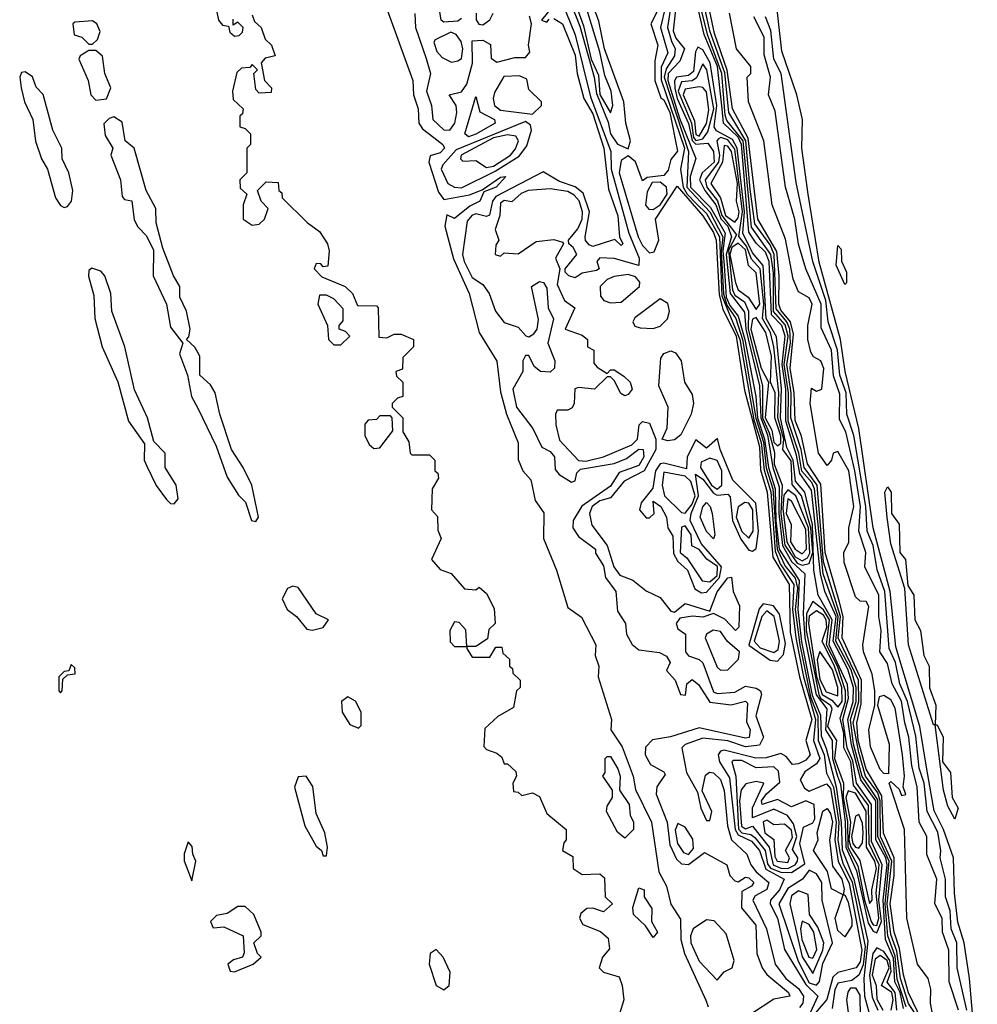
# Model space of a CAD drawing. Extents: x 2889633 to 3052318, y 540750 to 918690.
# Tile 410 of 656: x 3045710 to 3048408, y 706672 to 709447. Entities that reach past the tile are written whole.
import ezdxf

# ---------------------------------------------------------------- set-up
doc = ezdxf.new("R2010")
doc.units = 0

msp = doc.modelspace()

# ---------------------------------------------------------------- linework, layer by layer
at = {"layer": '0CON02XD'}
for points in [[(3048263.2, 706603.2), (3048215, 706704.2), (3048200.3, 706755), (3048189, 706829), (3048173.8, 706875), (3048163.1, 706955), (3048174.5, 707035), (3048174, 707085), (3048143.9, 707153.9), (3048139, 707259), (3048095.3, 707335), (3048073.1, 707415), (3048068.8, 707465), (3048081.5, 707518.5), (3048082.1, 707585), (3048027.9, 707705), (3048030.4, 707765), (3048019.7, 707805), (3047979.5, 707945), (3047967.5, 708137.5), (3047929.6, 708195), (3047913.1, 708273.1), (3047895, 708316.7), (3047892.5, 708395), (3047881.2, 708465), (3047890.3, 708560.3), (3047881.8, 708595), (3047855, 708628.1), (3047849.2, 708645), (3047850.2, 708725), (3047843.2, 708793.2), (3047790, 708885), (3047762.6, 709112.6), (3047718.5, 709195), (3047704, 709304), (3047668, 709408), (3047613.2, 709665)], [(3047425, 709082.5), (3047430.8, 709105), (3047418, 709155), (3047412, 709215), (3047358.1, 709365), (3047342.1, 709442.1), (3047286.7, 709595)], [(3047375, 709183.8), (3047381.4, 709205), (3047376.7, 709245), (3047359.3, 709289.3), (3047345, 709356.2), (3047287.3, 709545), (3047275, 709557.1), (3047265, 709551.2), (3047265, 709523.8), (3047299.1, 709429.1), (3047320.3, 709335), (3047340.7, 709290.7), (3047345, 709235.8), (3047375, 709183.8)], [(3048208.1, 706665), (3048183.1, 706743.1), (3048177.2, 706807.2), (3048156.2, 706865), (3048148.8, 706955), (3048160.4, 707075), (3048127.8, 707145), (3048127.8, 707247.8), (3048084.3, 707314.3), (3048060, 707405), (3048050.7, 707475), (3048066.7, 707525), (3048067.2, 707565), (3048053, 707615), (3048009.8, 707695), (3048016.7, 707765), (3047973.8, 707885), (3047949.8, 708125), (3047942.3, 708142.3), (3047914.2, 708174.2), (3047905.5, 708225.5), (3047875.6, 708315), (3047876, 708395), (3047864.5, 708475), (3047875.2, 708555.2), (3047867.1, 708587.1), (3047834.6, 708624.6), (3047833.7, 708733.7), (3047827, 708785), (3047772.2, 708862.2), (3047748.3, 709105), (3047702.7, 709162.7), (3047697.8, 709177.8), (3047688.8, 709295), (3047647.9, 709405), (3047608.7, 709565)], [(3048246.6, 706626.6), (3048214.2, 706674.2), (3048191.9, 706745), (3048181.4, 706821.4), (3048165, 706868.8), (3048154.8, 706955), (3048167.5, 707075), (3048135.3, 707145), (3048134.8, 707245), (3048127.7, 707267.7), (3048093.3, 707315), (3048075, 707381.9), (3048058.9, 707465), (3048074.4, 707525), (3048073.3, 707585), (3048016.3, 707705), (3048023, 707765), (3047975, 707918.8), (3047957.4, 708135), (3047920.8, 708185), (3047911.9, 708235), (3047882.6, 708325), (3047883.7, 708395), (3047872.1, 708475), (3047882.2, 708535), (3047879.8, 708575), (3047871.8, 708595), (3047841.8, 708631.8), (3047835.7, 708785), (3047825, 708811.8), (3047781.4, 708871.4), (3047768.8, 708968.8), (3047756, 709105), (3047708, 709185), (3047696.6, 709296.6), (3047654.3, 709415), (3047622, 709565)], [(3047564.5, 709535), (3047551.3, 709415), (3047558.5, 709395), (3047583.1, 709365), (3047570.3, 709329.7), (3047537.7, 709295), (3047536.1, 709275), (3047569.1, 709169.1), (3047615.5, 709055.5), (3047599.1, 709005), (3047600.3, 708975), (3047657, 708917), (3047697.9, 708845), (3047691.5, 708795), (3047694.9, 708755.1), (3047701.2, 708665), (3047711.3, 708641.3), (3047735, 708611.1), (3047753, 708545), (3047784.5, 708384.5), (3047788.7, 708325), (3047809.2, 708265), (3047820, 708185), (3047838.6, 708125), (3047840.8, 708035), (3047850.3, 707955), (3047906.3, 707866.3), (3047902.4, 707785), (3047913, 707693), (3047943.5, 707543.5), (3047966.5, 707486.5), (3047968.3, 707428.3), (3047982.9, 707392.9), (3048010.5, 707285), (3048024.6, 707184.6), (3048027.2, 707107.2), (3048060.2, 707025), (3048100.2, 706850.2), (3048088.4, 706745), (3048090.8, 706695), (3048125, 706566.7)], [(3048408.5, 706495), (3048386.7, 706745), (3048371.5, 706845), (3048353.8, 706903.8), (3048344.4, 706985), (3048341.4, 707085), (3048313.6, 707165), (3048286.9, 707216.9), (3048266.4, 707335), (3048246.4, 707455), (3048179.1, 707679.1), (3048163.1, 707835), (3048115.4, 708015), (3048074.6, 708295), (3048036.4, 708455), (3048023.1, 708545), (3047963.3, 708763.3), (3047931.9, 708955), (3047914.2, 709085), (3047916, 709165), (3047900, 709235), (3047857.9, 709357.9), (3047837.8, 709535)], [(3046260, 709495), (3046270, 709445), (3046281.7, 709431.7), (3046298.3, 709428.3), (3046301.7, 709411.7), (3046315, 709400), (3046328.3, 709401.7), (3046338.3, 709411.7), (3046340, 709425), (3046325, 709440), (3046311.7, 709431.7), (3046311.7, 709448.3)], [(3046955, 709450), (3046945, 709442.5), (3046905, 709440), (3046897.5, 709445), (3046888.6, 709505)], [(3047221.2, 709495), (3047180, 709445), (3047195, 709440), (3047201.7, 709448.3)], [(3047262.1, 709495), (3047288, 709428), (3047328.4, 709285), (3047335, 709238.6), (3047368.2, 709158.2), (3047374.8, 709124.8), (3047395, 709095.5), (3047425, 709082.5)], [(3047547.7, 709505), (3047535.4, 709425), (3047546.5, 709386.5), (3047556.9, 709365), (3047555.4, 709345), (3047531.6, 709308.4), (3047526.1, 709285), (3047594.7, 709075.3), (3047589.8, 708975), (3047654.7, 708905), (3047691.6, 708835), (3047686.6, 708793.4), (3047693.7, 708673.7), (3047702.5, 708642.5), (3047727.8, 708605), (3047746.7, 708545), (3047783.9, 708323.9), (3047806, 708256), (3047813.9, 708183.9), (3047832, 708125), (3047844.3, 707954.3), (3047866.9, 707906.9), (3047895, 707872.5), (3047901.5, 707845), (3047895.5, 707785), (3047908.3, 707685), (3047938.7, 707538.7), (3047959.3, 707485), (3047959.7, 707415), (3047977.2, 707375), (3047983.3, 707323.3), (3048003.6, 707283.6), (3048018.3, 707185), (3048015.8, 707135), (3048021.1, 707101.1), (3048029.3, 707069.3), (3048055.7, 707015.7), (3048092.2, 706835), (3048086.4, 706783.6), (3048075, 706754), (3048055, 706738.8), (3048015, 706731.2), (3048006.8, 706713.2), (3047999.7, 706660.3)], [(3048200.6, 706660.6), (3048191.3, 706705), (3048175.7, 706735), (3048172, 706802), (3048149.3, 706855), (3048143.1, 706965), (3048154.8, 707065), (3048150.4, 707085), (3048122.8, 707135), (3048122.1, 707245), (3048080.4, 707305), (3048053.6, 707403.6), (3048043.5, 707475), (3048059, 707525), (3048060, 707565), (3048043.8, 707616.2), (3048002.5, 707695), (3048010.5, 707765), (3047978.9, 707835), (3047966.6, 707885), (3047941.1, 708121.1), (3047907.9, 708167.9), (3047899.1, 708219.1), (3047868.8, 708315), (3047869.1, 708405), (3047858.3, 708475), (3047866.9, 708555), (3047857.7, 708585), (3047828.7, 708615), (3047821.9, 708765), (3047811.8, 708791.8), (3047785, 708816.9), (3047765, 708847.5), (3047743.8, 709095), (3047735, 709115.3), (3047693.2, 709155), (3047689.3, 709195), (3047676, 709315), (3047638.9, 709405), (3047613.8, 709515)], [(3046741.9, 709485), (3046817.5, 709275), (3046819.4, 709235), (3046833.1, 709195), (3046834.3, 709155), (3046845, 709138.8), (3046876.7, 709115), (3046902.5, 709095), (3046906.7, 709085), (3046895, 709071.2), (3046866.7, 709063.3), (3046862.5, 709045), (3046890.3, 708960.3), (3046905, 708940), (3046977.3, 708952.7), (3047013, 708967), (3047065, 709002.5), (3047080, 709005), (3047052.5, 708975), (3047018.3, 708961.7), (3047006.7, 708935), (3046978.6, 708921.4), (3046935, 708886.7), (3046913.6, 708896.4), (3046908, 708865), (3046932.6, 708772.6), (3046976.9, 708675), (3047004.4, 708565), (3047054.1, 708484.1), (3047065, 708397.5), (3047081.9, 708335), (3047114.3, 708254.3), (3047115, 708207.5), (3047128, 708175), (3047150.3, 708150.3), (3047162.1, 708092.1), (3047187, 708057), (3047186.5, 707985), (3047222.5, 707895), (3047255, 707790), (3047293.3, 707763.3), (3047333.3, 707685), (3047331.2, 707655), (3047342, 707625), (3047340, 707595), (3047377.5, 707475), (3047376, 707445), (3047407.3, 707397.3), (3047438.8, 707315), (3047445, 707277.5), (3047490, 707185), (3047510.8, 707045), (3047532.9, 707005), (3047544.4, 706954.4), (3047571.7, 706911.7), (3047572.9, 706855), (3047583.1, 706815), (3047643.9, 706683.9), (3047650, 706665)], [(3046996, 709465), (3046995.9, 709445.9), (3047004.2, 709434.2), (3047015, 709432.5), (3047035, 709446), (3047044.3, 709465)], [(3047248.5, 709468.5), (3047275, 709403.8), (3047318.9, 709228.9), (3047375.4, 709075), (3047376.4, 709025), (3047385.2, 708995.2), (3047426.6, 708845), (3047455.4, 708775), (3047455, 708754), (3047385, 708774), (3047345, 708775.8), (3047336.7, 708765), (3047342.5, 708745), (3047335, 708740), (3047295, 708732), (3047275, 708718.8), (3047257.5, 708725), (3047247.5, 708735), (3047246.7, 708745), (3047280, 708785), (3047270, 708805), (3047257.5, 708815), (3047256.7, 708825), (3047282.4, 708857.6), (3047295.4, 708885), (3047296.2, 708905), (3047286.4, 708936.4), (3047272.4, 708952.4), (3047255, 708962.1), (3047205, 708970), (3047142.5, 708965), (3047123.4, 708956.6), (3047097, 708933), (3047075, 708937.5), (3047065, 708930), (3047062.9, 708895), (3047050, 708855), (3047060, 708825), (3047051.7, 708811.7), (3047050, 708785), (3047065, 708780), (3047075, 708790), (3047115, 708786.7), (3047165, 708822), (3047215, 708827.5), (3047240, 708820), (3047242.5, 708815), (3047220, 708775), (3047232.5, 708745), (3047225, 708700), (3047245.6, 708655.6), (3047274, 708635), (3047247.5, 708575), (3047295, 708557.5), (3047310, 708545), (3047310, 708525), (3047327.5, 708515), (3047328.3, 708478.3), (3047337, 708467), (3047365, 708450), (3047375, 708460), (3047385, 708460), (3047412.5, 708442.5), (3047430, 708425), (3047436.2, 708405), (3047425, 708390), (3047415, 708386.7), (3047403.6, 708393.6), (3047385, 708430), (3047375, 708440), (3047365, 708440), (3047330, 708405), (3047285, 708410), (3047273.9, 708406.1), (3047272.7, 708365), (3047266.7, 708353.3), (3047255, 708346.5), (3047225, 708346), (3047220, 708335), (3047220.6, 708305), (3047231.5, 708261.5), (3047284.6, 708204.6), (3047305, 708202.7), (3047355, 708214.5), (3047435, 708248.9), (3047450.6, 708265), (3047456, 708305), (3047465, 708314), (3047485, 708309.2), (3047502.5, 708265), (3047502.5, 708235), (3047469.4, 708175), (3047413.8, 708146.2), (3047375, 708099.2), (3047345, 708090.4), (3047323.3, 708075), (3047315.5, 708055), (3047322.1, 708022.1), (3047365.8, 707965), (3047384.2, 707905), (3047401.1, 707881.1), (3047437.4, 707867.4), (3047475, 707837.5), (3047515, 707818.8), (3047545, 707780), (3047555, 707777.5), (3047585, 707801.2), (3047655, 707780), (3047675, 707834.2), (3047705, 707874), (3047715.8, 707875.8), (3047720.5, 707835), (3047738.8, 707795), (3047736.2, 707735), (3047727.5, 707725), (3047697.3, 707757.3), (3047665, 707773.3), (3047635, 707763.3), (3047606.1, 707766.1), (3047570, 707760), (3047560, 707745), (3047565, 707730), (3047586.2, 707715), (3047586, 707665), (3047595, 707653.8), (3047625, 707644), (3047635, 707633.8), (3047665, 707552.9), (3047675, 707548.1), (3047725, 707551.4), (3047755, 707568.8), (3047785, 707562.9), (3047797.5, 707555), (3047800.8, 707545), (3047784.5, 707485), (3047805.7, 707425), (3047795, 707401.9), (3047755, 707397.3), (3047705, 707414), (3047635, 707422), (3047585, 707403.8), (3047576.2, 707395), (3047588.6, 707325), (3047619.6, 707269.6), (3047629.2, 707225), (3047645, 707190), (3047655, 707190), (3047660, 707215), (3047633.3, 707273.3), (3047642.5, 707317.5), (3047653.8, 707326.2), (3047665, 707324.2), (3047685, 707305.7), (3047695.4, 707274.6), (3047704.5, 707175), (3047715.9, 707135.9), (3047758.8, 707095), (3047770, 707065), (3047785.5, 707045), (3047821.4, 707015), (3047815, 706995.8), (3047782.1, 706977.9), (3047775.8, 706965), (3047814.4, 706885), (3047839.2, 706785), (3047868.9, 706745), (3047905, 706716.7), (3047918.8, 706695), (3047917.1, 706675), (3047907.3, 706662.7)], [(3047513.5, 709485), (3047488.1, 709435), (3047508.1, 709375), (3047499.3, 709330.7), (3047500, 709275), (3047516.2, 709226.2), (3047525, 709221.2), (3047541.6, 709185), (3047564.1, 709075.9), (3047545, 709052.5), (3047537.5, 709022.5), (3047525, 709008), (3047478.1, 709001.9), (3047465, 708992.5), (3047445.7, 709045.7), (3047425, 709063.3), (3047405, 709050), (3047399.7, 709015), (3047452.8, 708835), (3047465, 708810.5), (3047485, 708790), (3047497.8, 708792.2), (3047510.9, 708825), (3047502, 708885), (3047562.5, 708977.5), (3047635, 708894.4), (3047665, 708846.7), (3047672.7, 708825), (3047681.2, 708671.2), (3047691, 708631), (3047728.9, 708555), (3047752.8, 708402.8), (3047795, 708243.3), (3047797.9, 708177.9), (3047816.4, 708115), (3047832.1, 707932.1), (3047877.9, 707855), (3047881.1, 707721.1), (3047907.2, 707595), (3047942.3, 707475), (3047925.6, 707415), (3047937.5, 707375), (3047925, 707360), (3047905, 707350), (3047887.5, 707347.5), (3047870, 707370), (3047855, 707378.8), (3047813.5, 707366.5), (3047784.6, 707365.4), (3047695, 707387.9), (3047684.7, 707385.3), (3047678.5, 707375), (3047682.1, 707355), (3047710.3, 707310.3), (3047726.1, 707165), (3047735, 707150), (3047772.1, 707132.1), (3047795, 707105.4)], [(3047530, 709485), (3047515.5, 709425), (3047536.6, 709353.4), (3047517.4, 709312.6), (3047517.4, 709277.4), (3047583.3, 709085), (3047572.5, 709025), (3047580, 708975), (3047590.6, 708955), (3047617.5, 708927.5), (3047645, 708900.5), (3047682, 708835), (3047688.7, 708668.7), (3047739.6, 708545), (3047778.9, 708318.9), (3047799.6, 708255), (3047807.5, 708177.5), (3047826.3, 708116.3), (3047838.6, 707948.6), (3047852.9, 707912.9), (3047891.4, 707855), (3047887.9, 707785), (3047897.2, 707705), (3047918.4, 707595), (3047952.9, 707475), (3047946.7, 707415), (3047964.4, 707365), (3047955, 707349.2), (3047922.5, 707327.5), (3047909.2, 707305), (3047921.2, 707281.2), (3047935, 707272.9), (3047983.4, 707293.4), (3047995, 707280), (3048011, 707185), (3048007.4, 707135), (3048016.4, 707075), (3048047.3, 707012.7), (3048083, 706825), (3048078.1, 706791.9), (3048067.1, 706775), (3048015, 706761.9), (3048001.1, 706748.9), (3047984.6, 706685.4), (3047952.3, 706647.7)], [(3048291.4, 706595), (3048276.2, 706675), (3048277.5, 706715), (3048270, 706745), (3048240, 706785), (3048210, 706915), (3048203.3, 707165), (3048160, 707295), (3048165, 707300), (3048188.3, 707278.3), (3048195, 707260), (3048206.7, 707263.3), (3048200, 707285), (3048203.3, 707315), (3048197.5, 707375), (3048176.8, 707506.8), (3048165, 707530), (3048145, 707542.5), (3048131.7, 707538.3), (3048127.5, 707515), (3048160, 707405), (3048158.3, 707321.7), (3048145, 707322.5), (3048135, 707333.3), (3048107.6, 707397.6), (3048102.9, 707445), (3048120, 707515), (3048120, 707555), (3048112.3, 707602.3), (3048088, 707665), (3048086.2, 707685), (3048103, 707793), (3048095, 707807.5), (3048078.3, 707808.3), (3048065, 707820), (3048033, 707917), (3048032.5, 707945), (3048046.1, 707973.9), (3048046, 708015), (3048060.6, 708075), (3048046.5, 708175), (3048015, 708230), (3048002.5, 708225), (3047997.5, 708205), (3047985, 708190), (3047961.2, 708225), (3047937.5, 708365), (3047941.7, 708408.3), (3047955, 708400), (3047970, 708405), (3047975.9, 708464.1), (3047967.5, 708485), (3047947, 708497), (3047939.3, 708509.3), (3047931.2, 708545), (3047931.2, 708585), (3047943.3, 708645), (3047935, 708662.5), (3047905, 708680), (3047890, 708715), (3047868.3, 708828.3), (3047830, 708925), (3047806.7, 709105), (3047763.8, 709215), (3047760, 709285), (3047770, 709295), (3047770, 709315), (3047730, 709365), (3047710, 709465)], [(3045915, 709377.5), (3045928.8, 709391.2), (3045936.7, 709413.3), (3045927.5, 709435), (3045915, 709443.3), (3045865, 709440), (3045860, 709435), (3045863.6, 709403.6), (3045885, 709397.5), (3045905, 709377.5), (3045915, 709377.5)], [(3046365, 709460), (3046371.7, 709441.7), (3046390, 709425), (3046401.7, 709391.7), (3046420, 709375), (3046430, 709345), (3046401.7, 709338.3), (3046390, 709325), (3046400, 709275), (3046420, 709255), (3046418.3, 709241.7), (3046385, 709240), (3046375, 709250), (3046370, 709295), (3046380, 709305), (3046365, 709320), (3046358.3, 709311.7), (3046335, 709310), (3046321.7, 709298.3), (3046310, 709245), (3046311.7, 709221.7), (3046340, 709195), (3046338.3, 709181.7), (3046330, 709175), (3046330, 709145), (3046345, 709140), (3046360, 709125), (3046360, 709095), (3046350, 709085), (3046350, 709015), (3046330, 708995), (3046331.7, 708971.7), (3046350, 708955), (3046340, 708925), (3046340, 708885), (3046365, 708867.5), (3046385, 708870), (3046400, 708885), (3046410, 708915), (3046390, 708935), (3046380, 708965), (3046405, 708990), (3046438.3, 708988.3), (3046440, 708965), (3046448.3, 708958.3), (3046450, 708945), (3046520, 708875), (3046555, 708850), (3046577.5, 708815), (3046582.5, 708795), (3046578.3, 708751.7), (3046565, 708750), (3046558.3, 708758.3), (3046545, 708760), (3046540, 708745), (3046561.7, 708721.7), (3046627.5, 708695), (3046647.5, 708675), (3046661.7, 708641.7), (3046715, 708640), (3046720, 708635), (3046721.7, 708551.7), (3046745, 708550), (3046765, 708560), (3046785, 708560), (3046820, 708545), (3046820, 708525), (3046790, 708495), (3046788.3, 708461.7), (3046770, 708455), (3046771.7, 708441.7), (3046790, 708425), (3046790, 708385), (3046775, 708380), (3046760, 708365), (3046760, 708355), (3046790, 708325), (3046790, 708285), (3046807, 708257), (3046810, 708225), (3046815, 708220), (3046865, 708220), (3046880, 708205), (3046880, 708175), (3046888.3, 708168.3), (3046890, 708155), (3046872.5, 708125), (3046870, 708065), (3046887, 708047), (3046888.3, 708008.3), (3046897.5, 707985), (3046870, 707925), (3046895, 707897.5), (3046926.2, 707886.2), (3046963, 707843), (3046995, 707840), (3047005, 707847.5), (3047025, 707830), (3047047, 707787), (3047050, 707745), (3047031.7, 707728.3), (3047028.3, 707701.7), (3046995, 707680), (3046970, 707680), (3046970, 707675), (3046985, 707650), (3047035, 707650), (3047051.7, 707678.3), (3047068.3, 707678.3), (3047071.7, 707661.7), (3047090, 707645), (3047090, 707625), (3047098.3, 707618.3), (3047100, 707605), (3047120, 707585), (3047120, 707565), (3047110, 707555), (3047101.7, 707508.3), (3047057, 707483), (3047020.7, 707449.3), (3047018.3, 707398.3), (3047025, 707390), (3047055, 707380), (3047068.3, 707368.3), (3047075, 707350), (3047085, 707350), (3047108.3, 707328.3), (3047110, 707315), (3047100, 707295), (3047101.7, 707271.7), (3047115, 707270), (3047125, 707260), (3047155, 707267.5), (3047175, 707257.5), (3047195, 707210), (3047250, 707165), (3047250, 707135), (3047243, 707127), (3047240, 707105), (3047268.3, 707088.3), (3047270, 707055), (3047295, 707037.5), (3047345, 707040), (3047358.3, 707028.3), (3047360, 706975), (3047380, 706955), (3047355, 706932.5), (3047325, 706942.5), (3047308.3, 706941.7), (3047291.7, 706928.3), (3047287.5, 706915), (3047297, 706897), (3047347, 706877), (3047368.3, 706858.3), (3047371.7, 706828.3), (3047352.5, 706805), (3047342.5, 706775), (3047355, 706762.5), (3047399.3, 706749.3), (3047407.5, 706725), (3047412.5, 706685), (3047400, 706645)], [(3046823.8, 709463.8), (3046825.6, 709425), (3046855, 709337.5), (3046867.5, 709295), (3046856.7, 709245), (3046870, 709205), (3046873.8, 709165), (3046905, 709136.2), (3046922.5, 709135), (3046936, 709155), (3046942, 709185), (3046940, 709205), (3046920, 709235), (3046955, 709243.3), (3046970, 709265), (3046985.8, 709324.2), (3046985, 709387.5), (3047015, 709388.8), (3047036.7, 709376.7), (3047038.3, 709338.3), (3047055, 709326.7), (3047105, 709340), (3047135, 709340), (3047147.5, 709355), (3047143.3, 709375), (3047152.5, 709435), (3047147, 709457)], [(3047215, 709450), (3047240, 709435), (3047275, 709346.7), (3047281.2, 709295), (3047300, 709225), (3047325, 709181.2), (3047356.4, 709085), (3047368.8, 708968.8), (3047395.9, 708894.1), (3047400, 708835), (3047410, 708815), (3047405, 708810), (3047387.5, 708827.5), (3047380, 708825)], [(3048355.8, 706655), (3048328.8, 706735), (3048328.1, 706825), (3048310, 706875), (3048309.2, 706915), (3048289.2, 706955), (3048294.4, 707025), (3048266.2, 707093.8), (3048266.2, 707145), (3048244.2, 707185), (3048239.4, 707285), (3048223.7, 707343.7), (3048215.5, 707425), (3048204.6, 707465), (3048195, 707526.2), (3048168.9, 707575), (3048155, 707632.5), (3048134, 707665), (3048137.1, 707725), (3048130.5, 707765), (3048131.1, 707825), (3048091.2, 707905), (3048094, 707945), (3048074.4, 708005), (3048079.2, 708075), (3048063.8, 708175), (3048038.1, 708285), (3048020.3, 708320.3), (3048021.3, 708391.3), (3048002.8, 708442.8), (3047997.5, 708515), (3047968.3, 708578.3), (3047968.8, 708645), (3047925.7, 708745), (3047904.3, 708814.3), (3047894, 708885), (3047868, 708975), (3047838.9, 709188.9), (3047820, 709235), (3047825.8, 709285), (3047807.6, 709347.6), (3047807.4, 709397.4), (3047778.6, 709455)], [(3048379.2, 706655), (3048351.4, 706775), (3048350.6, 706845), (3048334.5, 706884.5), (3048332.2, 706935), (3048318.6, 706975), (3048318.6, 707025), (3048304, 707085), (3048305.9, 707104.1), (3048296.9, 707156.9), (3048266.7, 707215), (3048258.8, 707295), (3048245, 707337.5), (3048235, 707427.5), (3048211.5, 707525), (3048190, 707575), (3048177.9, 707635), (3048160, 707675), (3048147.7, 707835), (3048126.3, 707896.3), (3048115.4, 707965), (3048097.8, 708005), (3048093.9, 708075), (3048060.9, 708275), (3048041.1, 708335), (3048038.9, 708395), (3048020.9, 708445), (3048014.6, 708515), (3047988.5, 708595), (3047981.8, 708655), (3047945.4, 708765.4), (3047897.9, 708987.9), (3047855.6, 709295), (3047835.5, 709335.5), (3047826.6, 709416.6), (3047812, 709455)], [(3046927, 709327), (3046945, 709331.2), (3046955, 709337.5), (3046958.9, 709365), (3046954.3, 709385), (3046940, 709405), (3046925, 709411.4), (3046880.4, 709389.6), (3046876.7, 709383.3), (3046885, 709357.5), (3046900.4, 709340.4), (3046927, 709327)], [(3045925, 709220), (3045955, 709223.3), (3045966.7, 709255), (3045950, 709295), (3045943.8, 709343.8), (3045925, 709360), (3045905, 709360), (3045880, 709345), (3045876.7, 709335), (3045902.5, 709275), (3045910, 709235), (3045925, 709220)], [(3048125, 706873.8), (3048138.7, 706905), (3048131, 706965), (3048140.4, 707065), (3048110.4, 707130.4), (3048110.4, 707235), (3048067.8, 707295), (3048057.7, 707357.7), (3048041.6, 707395), (3048029.8, 707475), (3048045.5, 707534.5), (3048042.9, 707572.9), (3047990.9, 707685), (3047999.2, 707755), (3047960, 707825), (3047948.2, 707895), (3047943.8, 708023.8), (3047922.7, 708115), (3047896.5, 708146.5), (3047889.4, 708205), (3047871.5, 708241.5), (3047853.5, 708325), (3047856.3, 708406.3), (3047842.6, 708552.6), (3047813.3, 708605), (3047805, 708754), (3047775, 708790), (3047747.3, 708845), (3047752.7, 708905), (3047731.9, 709085), (3047718.7, 709108.7), (3047673.6, 709133.6), (3047667.1, 709145), (3047674.4, 709205), (3047655.3, 709325), (3047635, 709361.9), (3047621.2, 709368.8), (3047614, 709356), (3047609.1, 709300.9), (3047595, 709289.2), (3047561.1, 709285), (3047555.4, 709274.6), (3047556.3, 709253.7), (3047562.6, 709225), (3047594.2, 709154.2), (3047605, 709106.2), (3047615, 709096.2), (3047648.9, 709098.9), (3047665.4, 709075), (3047667.2, 709045), (3047633.5, 709015), (3047625.4, 708995), (3047640.3, 708965), (3047671.9, 708925), (3047685.4, 708885.4), (3047705.3, 708865), (3047715.8, 708835), (3047700.7, 708785), (3047711.6, 708675), (3047752, 708622), (3047755.8, 708575), (3047794.4, 708415), (3047798.5, 708325), (3047817.1, 708277.1), (3047831.9, 708185), (3047850.5, 708130.5), (3047849.5, 708055), (3047859.8, 707965), (3047885, 707920), (3047922.1, 707885), (3047917.9, 707772.1), (3047922.8, 707705), (3047954.5, 707544.5), (3047984.6, 707505), (3047980.5, 707445), (3047999.4, 707415), (3048000.3, 707365), (3048014.6, 707314.6), (3048022.7, 707292.7), (3048036.4, 707185), (3048037.7, 707115), (3048068.1, 707048.1), (3048101, 706901), (3048115, 706878.5), (3048125, 706873.8)], [(3045835, 708917.5), (3045845, 708920), (3045856.2, 708935), (3045860, 708965), (3045848.8, 709015), (3045830, 709055), (3045828.8, 709085), (3045803.3, 709135), (3045776.1, 709236.1), (3045756.4, 709256.4), (3045745.9, 709285.9), (3045725, 709300), (3045715, 709297.5), (3045710, 709285), (3045713.8, 709255), (3045723.3, 709215), (3045746.7, 709165), (3045754.2, 709104.2), (3045771.2, 709055), (3045788.8, 709025), (3045811.2, 708945), (3045825, 708923.3), (3045835, 708917.5)], [(3047615, 709106.6), (3047635, 709111.3), (3047649.4, 709130.6), (3047665.6, 709195.6), (3047646.4, 709305), (3047635, 709322.5), (3047617.4, 709282.6), (3047605, 709274.6), (3047575, 709271.9), (3047565.9, 709245), (3047602.9, 709155), (3047608.9, 709115), (3047615, 709106.6)], [(3047155, 709180), (3047180, 709205), (3047180, 709215), (3047145, 709250), (3047138.8, 709278.8), (3047118.8, 709288.8), (3047073.8, 709286.2), (3047048.3, 709241.7), (3047044.2, 709225), (3047048, 709205), (3047065, 709191.4), (3047155, 709180)], [(3047625, 709118.5), (3047645, 709154.2), (3047652.2, 709192.2), (3047645, 709243.8), (3047635, 709256), (3047625, 709257.5), (3047585, 709250.8), (3047579.5, 709235), (3047611.8, 709161.8), (3047615, 709123.1), (3047625, 709118.5)], [(3046975, 709116.7), (3046964, 709125), (3046995, 709230), (3047007, 709187), (3047047.5, 709165), (3047050, 709155), (3046995, 709124.2), (3046975, 709116.7)], [(3046375, 708032.5), (3046382.5, 708045), (3046363.8, 708135), (3046340, 708185), (3046306.7, 708235), (3046273.8, 708335), (3046261.2, 708395), (3046247.7, 708417.7), (3046217.5, 708445), (3046218, 708498), (3046203.9, 708523.9), (3046180, 708545), (3046187, 708553), (3046190, 708575), (3046180, 708625), (3046161.2, 708665), (3046161.2, 708695), (3046143.3, 708725), (3046113, 708803), (3046094.1, 708874.1), (3046093.8, 708915), (3046066.2, 708965), (3046032.5, 709085), (3046007.5, 709105), (3045998.3, 709158.3), (3045975, 709173.3), (3045961.7, 709168.3), (3045947, 709153), (3045950.7, 709120.7), (3045972.5, 709085), (3045966.7, 709065), (3045993.8, 708995), (3045998.3, 708948.3), (3046005, 708940), (3046026.1, 708936.1), (3046032.3, 708882.3), (3046042.5, 708862.5), (3046067.5, 708837.5), (3046087, 708797), (3046086.2, 708725), (3046123.3, 708645), (3046135, 708580), (3046170, 708535), (3046160, 708505), (3046183.3, 708445), (3046193.8, 708385), (3046212, 708352), (3046263.3, 708245), (3046295, 708157.5), (3046326.4, 708106.4), (3046346.7, 708086.7), (3046363.3, 708035), (3046375, 708032.5)], [(3046955, 708972.9), (3047050.1, 709019.9), (3047117.7, 709062.3), (3047138.7, 709091.3), (3047152, 709135), (3047149.2, 709149.2), (3047135, 709160), (3046940.3, 709079.7), (3046902.1, 709037.9), (3046898, 709025), (3046916.7, 708985), (3046935, 708974.3), (3046955, 708972.9)], [(3047025, 709030), (3047045, 709033.8), (3047093.1, 709065), (3047107.6, 709082.4), (3047115.7, 709105), (3047108.5, 709118.5), (3047085, 709121.8), (3047045, 709114.1), (3046954.2, 709065), (3046952, 709055), (3046958.3, 709048.3), (3046995, 709050), (3047025, 709030)], [(3047915, 707909.1), (3047935, 707914.3), (3047944.8, 707945.2), (3047939.4, 708015), (3047913.2, 708105), (3047887.1, 708137.1), (3047883.5, 708203.5), (3047860.4, 708235), (3047863.5, 708265), (3047846.5, 708325), (3047849.6, 708395), (3047834.7, 708524.7), (3047825.3, 708565), (3047803.3, 708605), (3047807, 708645), (3047796.4, 708745), (3047772.2, 708772.2), (3047758.2, 708808.2), (3047736.1, 708836.1), (3047746.4, 708905), (3047725, 709082), (3047705, 709107.8), (3047685.5, 709114.5), (3047678.9, 709111.1), (3047674.5, 709105), (3047682, 709065), (3047678.9, 709045), (3047641.2, 708995), (3047646.7, 708975), (3047676.3, 708936.3), (3047688.5, 708895), (3047730, 708840), (3047707, 708797), (3047718.4, 708685), (3047725, 708670), (3047752, 708652), (3047764, 708625), (3047762.5, 708575), (3047803, 708415), (3047803.6, 708325), (3047822.4, 708282.4), (3047836.9, 708226.9), (3047835.7, 708194.3), (3047858.4, 708135), (3047854.4, 708055), (3047866.1, 707966.1), (3047901.1, 707915), (3047915, 707909.1)], [(3047725, 708875.7), (3047735, 708888), (3047737.6, 708905), (3047729.6, 708935), (3047732.3, 708985), (3047715.6, 709075.6), (3047705, 709090), (3047695, 709092.5), (3047690, 709045), (3047657.3, 708985), (3047684.8, 708944.8), (3047698.5, 708895), (3047725, 708875.7)], [(3047380, 708825), (3047325, 708807.5), (3047315, 708812.5), (3047304.2, 708824.2), (3047303.8, 708835), (3047316, 708905), (3047298.1, 708958.1), (3047275.7, 708975.7), (3047230.9, 708990.9), (3047185, 709017.5), (3047051.6, 708948.4), (3047042.2, 708935), (3047034.1, 708895.9), (3047025, 708892), (3046995, 708899.2), (3046984, 708895), (3046971.3, 708878.7), (3046957.5, 708785), (3046962.5, 708765), (3046985, 708720), (3047015, 708700), (3047033.3, 708675), (3047051.2, 708625), (3047075, 708593.8), (3047115, 708580), (3047136.1, 708556.1), (3047145, 708553.3), (3047158.9, 708561.1), (3047168.1, 708575), (3047171.7, 708601.7), (3047152.5, 708695), (3047175, 708708.8), (3047185.9, 708705.9), (3047195, 708690), (3047198.8, 708635), (3047213.9, 708603.9), (3047198.6, 708535), (3047218, 708485), (3047217.5, 708465), (3047205, 708453.8), (3047177.5, 708455), (3047159.3, 708469.3), (3047145, 708500), (3047135, 708500), (3047127.5, 708485), (3047127.5, 708455), (3047100, 708405), (3047110, 708355), (3047156.2, 708295), (3047181.7, 708241.7), (3047205, 708230), (3047216.7, 708215), (3047219.3, 708179.3), (3047230, 708165), (3047265, 708143.3), (3047275, 708147.5), (3047280.4, 708169.6), (3047290.3, 708179.7), (3047385, 708196), (3047419.7, 708210.3), (3047455, 708236), (3047466.7, 708235), (3047469.2, 708215), (3047455, 708190), (3047399.2, 708170.8), (3047375, 708132), (3047294.5, 708075.5), (3047270, 708035), (3047268.8, 708015), (3047285, 707990), (3047332.5, 707955), (3047333, 707943), (3047355, 707907.5), (3047361.2, 707875), (3047390, 707835), (3047395, 707780), (3047417.5, 707745), (3047420, 707715), (3047435.8, 707685.8), (3047455, 707671.2), (3047513, 707663), (3047533, 707653), (3047542.5, 707635), (3047533, 707613), (3047557.5, 707585), (3047572.5, 707545), (3047586.4, 707543.6), (3047590, 707575), (3047605, 707587.5), (3047623, 707573), (3047655, 707523.8), (3047715, 707516.2), (3047755, 707526.2), (3047760.7, 707520.7), (3047758.3, 707468.3), (3047768.8, 707445), (3047765.9, 707424.1), (3047755, 707422), (3047625, 707450.8), (3047544.3, 707425.7), (3047492.8, 707417.2), (3047473.1, 707396.9), (3047472.5, 707375), (3047487.3, 707347.3), (3047525, 707327.5), (3047529.3, 707319.3), (3047505.7, 707285), (3047503.9, 707263.9), (3047534.3, 707185), (3047541.7, 707121.7), (3047560.9, 707080.9), (3047575, 707068), (3047595, 707065.8), (3047639.3, 707099.3), (3047702.5, 707065), (3047711.2, 707035), (3047725, 707020), (3047735, 707017.5), (3047755, 707030), (3047765, 707028.8), (3047778.8, 707015), (3047772.5, 707005), (3047745, 706990), (3047743.6, 706943.6), (3047784.3, 706895), (3047787.5, 706815), (3047802.5, 706775), (3047815.8, 706755.8), (3047876.7, 706705), (3047880, 706695), (3047835, 706686.7), (3047772.5, 706645)], [(3047495, 708911.9), (3047515, 708925.4), (3047534.7, 708955), (3047532.5, 708975), (3047515, 708988.5), (3047492.6, 708987.4), (3047478.3, 708961.7), (3047473.9, 708923.9), (3047482.9, 708912.9), (3047495, 708911.9)], [(3047785, 708630), (3047795.9, 708645), (3047785, 708733.3), (3047763.6, 708753.6), (3047755, 708798.2), (3047735, 708816.8), (3047717, 708805), (3047711.2, 708785), (3047727.3, 708705), (3047735, 708685.8), (3047762.5, 708665), (3047785, 708630)], [(3048035, 708700), (3048011.2, 708755), (3048015, 708810), (3048025, 708800), (3048026.2, 708766.2), (3048040, 708735), (3048040, 708705), (3048035, 708700)], [(3046145, 708082.5), (3046156.4, 708096.4), (3046151.2, 708135), (3046120, 708185), (3046120, 708225), (3046088.3, 708258.3), (3046070, 708325), (3046033.6, 708403.6), (3046006.7, 708525), (3045970, 708625), (3045966.7, 708675), (3045950, 708725), (3045938.3, 708738.3), (3045913.6, 708746.4), (3045905, 708740), (3045903.9, 708723.9), (3045919.3, 708669.3), (3045922, 708605), (3045942, 708525), (3045986.4, 708426.4), (3046016.7, 708315), (3046061.7, 708251.7), (3046061.2, 708205), (3046068.3, 708188.3), (3046094.2, 708134.2), (3046124.1, 708094.1), (3046135, 708083.3), (3046145, 708082.5)], [(3047375, 708648.9), (3047405, 708651.1), (3047456.2, 708695), (3047457.4, 708707.4), (3047445, 708722.5), (3047425, 708728.4), (3047385, 708723.3), (3047365.3, 708714.7), (3047345.6, 708695), (3047347.1, 708667.1), (3047355.6, 708655.6), (3047375, 708648.9)], [(3046615, 708530), (3046640, 708555), (3046628.3, 708568.3), (3046610, 708575), (3046610, 708585), (3046621.7, 708598.3), (3046621.7, 708631.7), (3046595, 708660), (3046575, 708670), (3046555, 708670), (3046550, 708645), (3046577.5, 708585), (3046580, 708545), (3046595, 708530), (3046615, 708530)], [(3047495, 708576.7), (3047515, 708582.9), (3047535.9, 708604.1), (3047541.2, 708625), (3047536.8, 708646.8), (3047515, 708660), (3047443.8, 708606.2), (3047437.5, 708595), (3047443.2, 708583.2), (3047458.1, 708578.1), (3047495, 708576.7)], [(3047845, 708245.4), (3047855, 708253.3), (3047855, 708274), (3047837.9, 708325), (3047838.5, 708395), (3047825.7, 708425), (3047828.3, 708498.3), (3047812.8, 708565), (3047785, 708607.5), (3047775, 708602.5), (3047770.7, 708575), (3047799.4, 708465), (3047820, 708425), (3047810.8, 708325), (3047829.8, 708289.8), (3047835, 708255.7), (3047845, 708245.4)], [(3047535, 708260), (3047520, 708265), (3047534.6, 708295.4), (3047537.8, 708355), (3047511.4, 708415), (3047516.8, 708493.2), (3047525, 708506.2), (3047545, 708513.8), (3047558.3, 708508.3), (3047574.2, 708485), (3047583.8, 708425), (3047605, 708390), (3047608.5, 708365), (3047601.9, 708335), (3047573, 708277), (3047555, 708262.9), (3047535, 708260)], [(3046708.3, 708238.3), (3046725, 708240), (3046761.7, 708288.3), (3046760, 708325), (3046755, 708330), (3046725, 708330), (3046715, 708320), (3046691.7, 708318.3), (3046683, 708307), (3046682.5, 708275), (3046695, 708250), (3046708.3, 708238.3)], [(3047631.1, 707831.1), (3047645, 707833.3), (3047682.1, 707875), (3047687.5, 707905), (3047630.4, 707970.4), (3047599.6, 708035), (3047601.8, 708055), (3047622.9, 708105), (3047614, 708166), (3047635, 708151.9), (3047665, 708112.3), (3047675, 708106.9), (3047705, 708110), (3047712.3, 708102.3), (3047718.7, 708035), (3047742.3, 707982.3), (3047765, 707951.4), (3047775, 707948.6), (3047785, 707956.2), (3047791.5, 708005), (3047784.1, 708084.1), (3047719.3, 708149.3), (3047683.8, 708235), (3047676.7, 708266.7), (3047645, 708238.8), (3047615, 708262.5), (3047590.6, 708215), (3047589.2, 708180.8), (3047525, 708197.1), (3047514.4, 708195), (3047501.5, 708175), (3047493.8, 708126.2), (3047461.2, 708085), (3047456.2, 708065), (3047475, 708043.3), (3047485, 708042.5), (3047497.5, 708055), (3047495, 708090), (3047516.7, 708075), (3047532.5, 708045), (3047536, 708015), (3047550.9, 707990.9), (3047552.1, 707942.1), (3047565, 707919.4), (3047592.2, 707895), (3047612.9, 707842.9), (3047631.1, 707831.1)], [(3047675, 708123.6), (3047688.2, 708135), (3047688.2, 708175), (3047675, 708204.4), (3047655, 708210.9), (3047630.5, 708199.5), (3047628.9, 708185), (3047659.6, 708135), (3047675, 708123.6)], [(3047585, 708055.7), (3047605, 708081.5), (3047613, 708105), (3047601.1, 708145), (3047585, 708160.4), (3047525, 708171.2), (3047520.5, 708135), (3047527.1, 708105), (3047575, 708058), (3047585, 708055.7)], [(3047915, 707922), (3047929.9, 707930.1), (3047936.5, 707943.5), (3047933, 708015), (3047897.3, 708105), (3047875, 708122.2), (3047863.4, 708106.6), (3047860.8, 708069.2), (3047871.7, 707975), (3047895, 707933.2), (3047915, 707922)], [(3048345, 707193.3), (3048325, 707230), (3048313.3, 707275), (3048290, 707460), (3048285, 707460), (3048214.5, 707685), (3048203.8, 707843.8), (3048165, 707970), (3048154.2, 708044.2), (3048147.5, 708115), (3048155, 708130), (3048166, 708115), (3048166.7, 708055), (3048188, 708025), (3048190, 707945), (3048206, 707925), (3048212.5, 707852.5), (3048230, 707825), (3048232, 707755), (3048248.6, 707725), (3048257.5, 707655), (3048272.5, 707625), (3048274, 707564), (3048291.4, 707515), (3048290, 707460), (3048295, 707460), (3048312, 707425), (3048310, 707355), (3048332.5, 707325), (3048338, 707255), (3048354.2, 707225), (3048345, 707193.3)], [(3047665, 707983.3), (3047645, 708004), (3047627.1, 708045), (3047635, 708073.8), (3047645, 708085.8), (3047655.7, 708075), (3047661.4, 708055), (3047668.8, 707995), (3047665, 707983.3)], [(3047765, 707986), (3047776.8, 708005), (3047775.9, 708065), (3047765, 708084.5), (3047753.5, 708086.5), (3047735, 708074), (3047728.7, 708045), (3047744.8, 708004.8), (3047765, 707986)], [(3047915, 707941.4), (3047927.3, 707955), (3047925, 708011.2), (3047885, 708090), (3047875, 708096), (3047869.4, 708055), (3047883.7, 708023.7), (3047881.8, 707975), (3047895, 707954.4), (3047915, 707941.4)], [(3047655, 707862.1), (3047675, 707880), (3047675.9, 707905.9), (3047646.4, 707926.4), (3047625, 707953.3), (3047604.2, 707964.2), (3047602.5, 707995), (3047585, 708020), (3047575, 708016.7), (3047570.8, 707945), (3047590.3, 707930.3), (3047633.3, 707865), (3047655, 707862.1)], [(3046535, 707726.7), (3046565, 707733.8), (3046580, 707755), (3046545, 707772.5), (3046495, 707846.7), (3046479.3, 707850.7), (3046465, 707843.3), (3046450, 707815), (3046463.3, 707785), (3046490, 707765), (3046519.3, 707729.3), (3046535, 707726.7)], [(3047845, 707639.2), (3047862.7, 707657.3), (3047868.3, 707688.3), (3047851.4, 707771.4), (3047834.6, 707794.6), (3047805, 707800.6), (3047793.5, 707786.5), (3047764.3, 707684.3), (3047825, 707642), (3047845, 707639.2)], [(3048125, 706893.6), (3048131.4, 706915), (3048123.7, 706985), (3048132.3, 707065), (3048104.1, 707124.1), (3048102.2, 707232.2), (3048059.4, 707289.4), (3048052.5, 707355), (3048032.3, 707395), (3048032.8, 707435), (3048021.6, 707478.4), (3048036.7, 707525), (3048037.3, 707555), (3048014.4, 707625), (3047983.4, 707685), (3047991.7, 707755), (3047975, 707783.2), (3047945, 707806.7), (3047927, 707773), (3047926.5, 707725), (3047961.5, 707545), (3047966.8, 707535), (3047995, 707515.4), (3047998.2, 707505), (3047986.1, 707455), (3048012, 707415), (3048006.3, 707365), (3048031.6, 707295), (3048030.2, 707255), (3048042.6, 707187.4), (3048043.9, 707115), (3048071.8, 707061.8), (3048090.5, 706965), (3048109.7, 706905), (3048115, 706895.5), (3048125, 706893.6)], [(3047835, 707663.5), (3047847.7, 707672.3), (3047851.3, 707695), (3047836.2, 707765), (3047815, 707780.6), (3047801.1, 707765), (3047780, 707695), (3047796.7, 707676.7), (3047835, 707663.5)], [(3048015, 707509.2), (3048027.2, 707525), (3048026.6, 707565), (3048005.6, 707625), (3047971.1, 707695), (3047984.1, 707735), (3047982.3, 707755), (3047975, 707768.5), (3047955, 707781.2), (3047935, 707765.6), (3047932.6, 707745), (3047955, 707595.7), (3047971.6, 707545), (3047998.7, 707528.7), (3048015, 707509.2)], [(3046970, 707680), (3046967, 707727), (3046948.3, 707748.3), (3046935, 707750), (3046922.5, 707725), (3046923, 707693), (3046935, 707680), (3046965, 707680), (3046970, 707680)], [(3047685, 707613.3), (3047705, 707614.3), (3047735.7, 707645), (3047738.8, 707665), (3047704.7, 707694.7), (3047685, 707722.2), (3047664.1, 707725.9), (3047645.7, 707715), (3047641.4, 707705), (3047675, 707621.9), (3047685, 707613.3)], [(3048015, 707541.2), (3048015.3, 707565), (3048000, 707615), (3047965, 707666), (3047957.5, 707642.5), (3047965, 707586.9), (3047982.8, 707552.8), (3048015, 707541.2)], [(3045825, 707550), (3045830, 707555), (3045831.7, 707588.3), (3045845, 707600), (3045866.7, 707603.3), (3045865, 707620), (3045855, 707630), (3045848.3, 707611.7), (3045835, 707610), (3045820, 707595), (3045820, 707555), (3045825, 707550)], [(3046665, 707450), (3046672.5, 707457.5), (3046672, 707495), (3046655.8, 707525.8), (3046635, 707538.8), (3046616.7, 707525), (3046618.8, 707495), (3046640.4, 707460.4), (3046665, 707450)], [(3047415, 707140), (3047395, 707157.5), (3047363.3, 707215), (3047365, 707230), (3047380, 707255), (3047380, 707275), (3047353.3, 707315), (3047360, 707325), (3047360, 707365), (3047365, 707370), (3047375, 707370), (3047395.7, 707335.7), (3047402.5, 707315), (3047400, 707275), (3047427.5, 707235), (3047430, 707205), (3047440, 707185), (3047440, 707165), (3047415, 707140)], [(3047885, 707043.5), (3047922.5, 707067.5), (3047908.5, 707125), (3047918.8, 707171.2), (3047945, 707182.9), (3047950.6, 707195), (3047948.6, 707235), (3047925, 707245.8), (3047885, 707228), (3047845, 707249.4), (3047802.5, 707235), (3047800.8, 707245), (3047814.5, 707265), (3047852.2, 707297.8), (3047848.7, 707328.7), (3047835, 707341.2), (3047785, 707338), (3047745, 707358.8), (3047721.2, 707358.8), (3047716.7, 707355), (3047728.1, 707315), (3047735.2, 707165.2), (3047745, 707155.3), (3047770.4, 707150.4), (3047781.8, 707141.8), (3047810.4, 707105), (3047817.6, 707067.6), (3047825.6, 707055.6), (3047855, 707044.1), (3047885, 707043.5)], [(3046575, 707090), (3046577.5, 707115), (3046570, 707155), (3046545, 707210), (3046535.8, 707285.8), (3046517.5, 707315), (3046495, 707313.3), (3046484.1, 707284.1), (3046513.8, 707175), (3046545, 707117.5), (3046560, 707105), (3046565, 707090), (3046575, 707090)], [(3047875, 707054.7), (3047895.2, 707064.8), (3047901.8, 707075), (3047902.7, 707085), (3047887.8, 707107.8), (3047900, 707145), (3047890.9, 707180.9), (3047873.6, 707203.6), (3047835, 707222), (3047775, 707197.5), (3047774.7, 707225.3), (3047806.7, 707295), (3047785, 707300), (3047756.4, 707293.6), (3047743.4, 707276.6), (3047738.2, 707245), (3047743.6, 707173.6), (3047755, 707166.5), (3047775, 707174), (3047821.8, 707115), (3047832.9, 707065), (3047855, 707055.3), (3047875, 707054.7)], [(3048105, 706956.2), (3048112, 706965), (3048111.1, 706995), (3048124.7, 707055), (3048119.7, 707075), (3048096.3, 707115), (3048095, 707216.7), (3048065, 707267.1), (3048045, 707273.1), (3048038.2, 707255), (3048050.9, 707185), (3048046.4, 707135), (3048051.9, 707115), (3048077.3, 707077.3), (3048105, 706956.2)], [(3048035, 706862.5), (3048015, 706880), (3048008, 706915), (3048030, 706980), (3047997.7, 706997.7), (3047986.2, 707046.2), (3047946.7, 707105), (3047960, 707135), (3047957.5, 707155), (3047973.6, 707216.4), (3047985, 707223.8), (3047995, 707210), (3048000.8, 707185), (3047992, 707135), (3048000.8, 707060.8), (3048026.7, 707025), (3048033.3, 706996.7), (3048030, 706980), (3048035, 706980), (3048045, 706960), (3048055, 706910), (3048055, 706893.3), (3048035, 706862.5)], [(3047875, 707071.4), (3047879.2, 707085), (3047867.5, 707105), (3047887.8, 707142.2), (3047885, 707162.5), (3047865, 707180), (3047835, 707178), (3047815, 707191.2), (3047805, 707186), (3047810, 707155), (3047835, 707136.7), (3047838.3, 707088.3), (3047844.5, 707075), (3047875, 707071.4)], [(3048075, 707112.2), (3048085, 707126.7), (3048087.2, 707155), (3048085, 707182.5), (3048075, 707206.7), (3048065, 707202.5), (3048054, 707145), (3048057.9, 707125), (3048065, 707114.6), (3048075, 707112.2)], [(3047595, 707094.4), (3047608.6, 707111.4), (3047607.3, 707137.3), (3047585, 707170.8), (3047565, 707181.2), (3047557, 707163), (3047563.6, 707125), (3047580.2, 707100.2), (3047595, 707094.4)], [(3046195, 707020), (3046206.7, 707075), (3046197.5, 707095), (3046196.4, 707116.4), (3046185, 707130), (3046173.9, 707096.1), (3046173.9, 707076.1), (3046195, 707020)], [(3047795, 707105.4), (3047812.6, 707052.6), (3047864.2, 707025), (3047851.2, 706995), (3047825.5, 706965), (3047824.6, 706955), (3047845.4, 706915), (3047865, 706826.7), (3047925, 706728.2), (3047959.2, 706695), (3047926.7, 706625)], [(3047955, 706725.7), (3047963.6, 706736.4), (3047973, 706787), (3048000.6, 706845), (3047971.2, 706965), (3047970.5, 707015), (3047955, 707040), (3047935, 707050), (3047915.5, 707024.5), (3047875, 706998.6), (3047849.2, 706955), (3047903.4, 706793.4), (3047935, 706732.7), (3047955, 706725.7)], [(3047495, 706860), (3047473.3, 706893.3), (3047440, 706925), (3047437.5, 706945), (3047455, 707000), (3047470, 706995), (3047470, 706975), (3047491.7, 706941.7), (3047490, 706905), (3047507.5, 706875), (3047495, 706860)], [(3047945, 706758.8), (3047973.6, 706825), (3047975.6, 706845), (3047959.2, 706889.2), (3047935.7, 706925), (3047931.7, 706981.7), (3047905, 706992.2), (3047885, 706978), (3047880, 706955), (3047915.3, 706805.3), (3047945, 706758.8)], [(3046315, 706763.3), (3046367.5, 706785), (3046390, 706805), (3046380, 706815), (3046370, 706845), (3046390, 706865), (3046390, 706875), (3046370, 706925), (3046345, 706947.5), (3046325, 706947.5), (3046295, 706927.5), (3046265, 706922.5), (3046247.5, 706905), (3046255, 706887.5), (3046285, 706890), (3046340, 706865), (3046343, 706817), (3046337.5, 706805), (3046312.3, 706797.7), (3046296.7, 706785), (3046303.3, 706765), (3046315, 706763.3)], [(3047675, 706740), (3047695, 706763.3), (3047717.5, 706775), (3047723.3, 706795), (3047700.4, 706870.4), (3047667.3, 706907.3), (3047645, 706910), (3047608, 706885), (3047600, 706865), (3047601.4, 706845), (3047625, 706793.8), (3047675, 706740)], [(3047945, 706802), (3047956.3, 706826.3), (3047948.2, 706875), (3047935, 706896.7), (3047915, 706906.2), (3047910.4, 706885), (3047914.1, 706855), (3047933.3, 706805), (3047945, 706802)], [(3048181.3, 706655), (3048177.4, 706705), (3048154.7, 706734.7), (3048165.7, 706765), (3048161.6, 706795), (3048145, 706820.4), (3048125, 706830.8), (3048113.8, 706815), (3048104.5, 706754.5), (3048111.9, 706691.9), (3048127.8, 706655)], [(3046905, 706712.5), (3046920, 706725), (3046923, 706763), (3046903.3, 706805), (3046883.9, 706826.1), (3046866.7, 706815), (3046863.8, 706785), (3046883.8, 706725), (3046905, 706712.5)], [(3048165.4, 706655), (3048171.1, 706685), (3048167.5, 706705), (3048138.6, 706725), (3048159.8, 706775), (3048154.1, 706795), (3048135, 706809.6), (3048121, 706799), (3048112.4, 706755), (3048123.6, 706725), (3048125, 706686.2), (3048142.7, 706655)], [(3048047.1, 706635), (3048040.6, 706685), (3048044.2, 706705.8), (3048051.7, 706718.3), (3048065, 706718.8), (3048077.3, 706697.3), (3048078.6, 706635)]]:
    msp.add_lwpolyline(points, dxfattribs=at)

doc.saveas('drawing.dxf')
